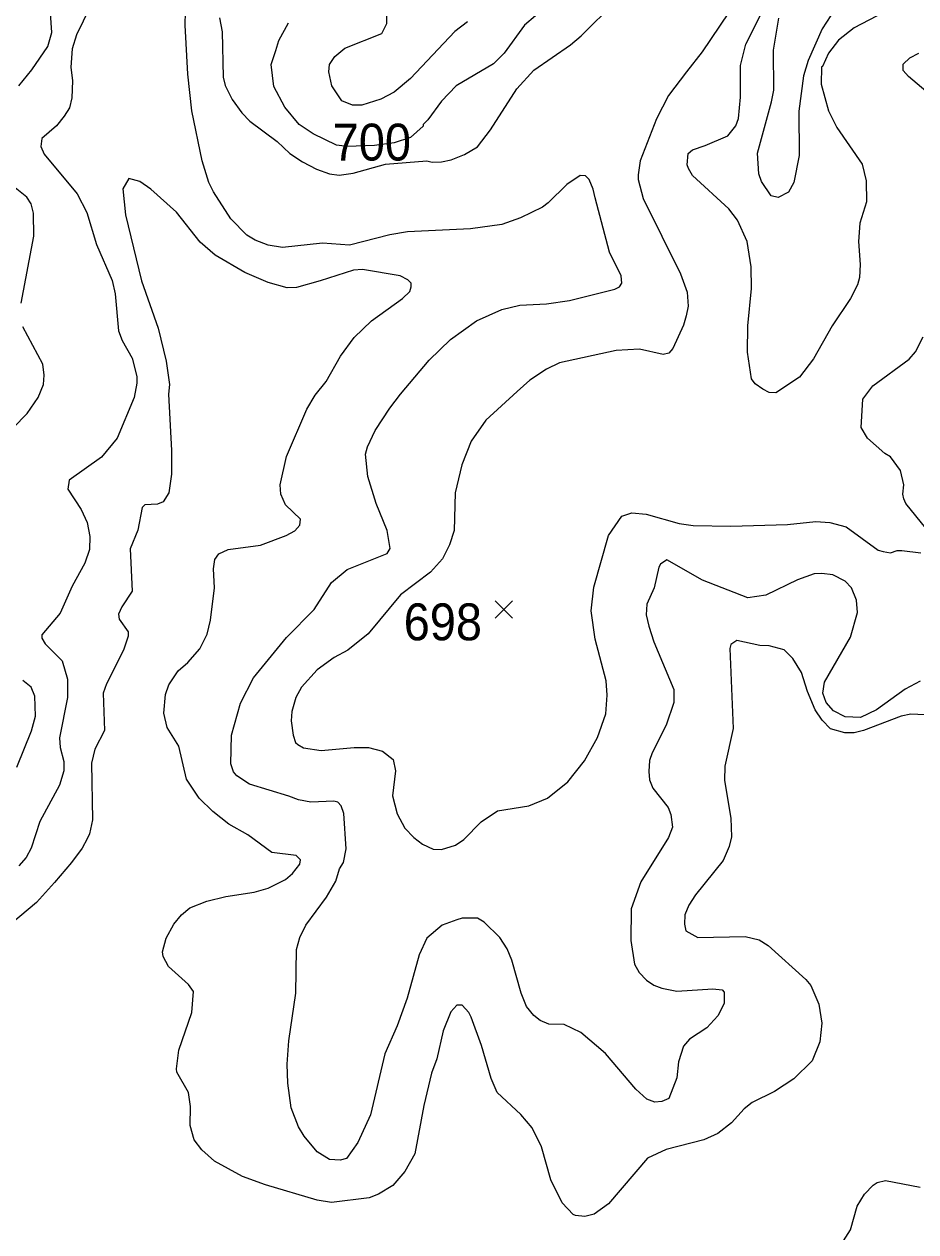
# Model space of a CAD drawing. Extents: x 294.2 to 320.3, y 7482.7 to 7510.7.
# Drawn here: x 308.278 to 310.209, y 7491.07 to 7493.688 of the extents above; entities that cross this region are included whole.
import ezdxf
from ezdxf.enums import TextEntityAlignment as Align

# ---------------------------------------------------------------- set-up
doc = ezdxf.new("R2010")
doc.units = 0
doc.header["$LTSCALE"] = 0.032
for name, color, linetype, lineweight in [('1', 7, 'Continuous', 25), ('2', 7, 'Continuous', 13), ('21', 7, 'Continuous', 25)]:
    doc.layers.add(name, color=color, linetype=linetype, lineweight=lineweight)
doc.layers.add('61', color=7, linetype='Continuous')

msp = doc.modelspace()

# ---------------------------------------------------------------- linework, layer by layer
at = {"layer": '1'}
for points in [[(309.3856, 7493.706), (309.3619, 7493.6856), (309.3172, 7493.625), (309.2943, 7493.602), (309.2132, 7493.5541), (309.1819, 7493.5209), (309.1525, 7493.4807), (309.1417, 7493.4705), (309.1419, 7493.4673), (309.1143, 7493.4421), (309.079, 7493.4311), (309.0369, 7493.4248), (308.9772, 7493.4232), (308.9544, 7493.4255), (308.9035, 7493.4507), (308.8736, 7493.4705), (308.8421, 7493.5082), (308.8185, 7493.553), (308.8128, 7493.6005), (308.8227, 7493.6309), (308.829, 7493.653), (308.8505, 7493.6907)], [(309.8536, 7493.1148), (309.8529, 7493.1621), (309.844, 7493.217), (309.8229, 7493.263), (309.8042, 7493.2881), (309.7259, 7493.36), (309.717, 7493.3753), (309.7137, 7493.383), (309.7163, 7493.4079), (309.7259, 7493.4155), (309.7527, 7493.4251), (309.8025, 7493.4462), (309.8198, 7493.4679), (309.8255, 7493.4839), (309.8299, 7493.5298), (309.8293, 7493.5988), (309.8414, 7493.6448), (309.874, 7493.7093)], [(310.141, 7493.7145), (310.0758, 7493.6799), (310.042, 7493.6531), (310.0202, 7493.6256), (310.0075, 7493.5962), (310.0049, 7493.5956), (310.0043, 7493.5579), (310.0202, 7493.5005), (310.0381, 7493.464), (310.093, 7493.3843), (310.1019, 7493.3485), (310.1026, 7493.3032), (310.0879, 7493.2566), (310.0853, 7493.217), (310.0892, 7493.1672), (310.0873, 7493.1391), (310.0828, 7493.1231), (310.0681, 7493.0931), (310.0285, 7493.0344), (309.9877, 7492.9629), (309.9576, 7492.9227), (309.906, 7492.8888), (309.8919, 7492.8894)], [(309.8919, 7492.8894), (309.8778, 7492.8965), (309.8612, 7492.9086), (309.8536, 7492.9194), (309.8447, 7492.9769), (309.8453, 7493.0344), (309.8536, 7493.1148)]]:
    msp.add_lwpolyline(points, dxfattribs=at)
at = {"layer": '2'}
for points in [[(308.9508, 7493.618), (308.9725, 7493.6358), (309.0523, 7493.6677), (309.0631, 7493.6894), (309.0631, 7493.7086), (309.0567, 7493.7495), (309.0567, 7493.7801)], [(308.8563, 7491.3386), (308.8486, 7491.3922), (308.8473, 7491.4331), (308.8511, 7491.4842), (308.8665, 7491.5876), (308.8677, 7491.6821), (308.8748, 7491.7076), (308.8876, 7491.7345), (308.9329, 7491.7957), (308.9527, 7491.8302), (308.961, 7491.857), (308.9693, 7491.8704), (308.975, 7491.9005), (308.9699, 7491.9771), (308.9642, 7491.9937), (308.9572, 7492.0013), (308.9482, 7492.0038), (308.8984, 7492.0013), (308.8716, 7492.0064), (308.8512, 7492.0147), (308.7656, 7492.0403), (308.7382, 7492.0588), (308.7311, 7492.0671), (308.7254, 7492.0843), (308.7267, 7492.1469), (308.7465, 7492.2159), (308.7745, 7492.2708), (308.8461, 7492.3582), (308.9061, 7492.4189), (308.9437, 7492.4776), (308.9776, 7492.5057), (309.0644, 7492.5408), (309.0708, 7492.551), (309.0644, 7492.59), (309.0401, 7492.6488), (309.0223, 7492.7075), (309.0172, 7492.756), (309.0216, 7492.7719), (309.0383, 7492.8071), (309.0695, 7492.8556), (309.0932, 7492.8862), (309.1551, 7492.9597), (309.201, 7493.0044), (309.2573, 7493.0446), (309.3122, 7493.0695), (309.3518, 7493.079), (309.4092, 7493.0816), (309.459, 7493.0887), (309.5573, 7493.1135), (309.5676, 7493.1186), (309.5726, 7493.1263), (309.5713, 7493.1423), (309.5458, 7493.194), (309.5146, 7493.3115), (309.5107, 7493.3306), (309.5018, 7493.3511), (309.4935, 7493.3594), (309.482, 7493.36), (309.4532, 7493.3402), (309.413, 7493.3006), (309.4003, 7493.2917), (309.353, 7493.268), (309.3122, 7493.254), (309.2445, 7493.2444), (309.1079, 7493.2381), (309.0696, 7493.2317), (308.9827, 7493.2093), (308.924, 7493.2131), (308.8371, 7493.2042), (308.8065, 7493.2087), (308.7784, 7493.2195), (308.7599, 7493.2304), (308.7254, 7493.2661), (308.6877, 7493.3243), (308.6775, 7493.3447), (308.6634, 7493.3919), (308.6411, 7493.5005), (308.6322, 7493.5797), (308.6264, 7493.6856), (308.6277, 7493.7444)], [(308.2657, 7493.5547), (308.2944, 7493.5892), (308.3289, 7493.6397), (308.3372, 7493.6703), (308.334, 7493.7226)], [(308.4195, 7493.7239), (308.3908, 7493.6652), (308.3819, 7493.6346), (308.3787, 7493.595), (308.3825, 7493.5656), (308.3812, 7493.5286), (308.3761, 7493.5068), (308.364, 7493.489), (308.3474, 7493.4679), (308.3155, 7493.4404), (308.3136, 7493.4226), (308.3212, 7493.406), (308.3927, 7493.3204), (308.4132, 7493.2796), (308.4343, 7493.2106), (308.4681, 7493.1327), (308.4744, 7493.1033), (308.4821, 7493.0229), (308.4898, 7493.0025), (308.5115, 7492.9642), (308.5217, 7492.9246), (308.5217, 7492.9099), (308.516, 7492.8786), (308.479, 7492.7905), (308.4451, 7492.749), (308.3749, 7492.6992), (308.3723, 7492.68), (308.4011, 7492.636), (308.4138, 7492.6079), (308.4195, 7492.5772), (308.4189, 7492.5491), (308.4087, 7492.5198), (308.3819, 7492.47), (308.3557, 7492.4112), (308.3155, 7492.364), (308.3161, 7492.357), (308.3231, 7492.3448), (308.3602, 7492.3078), (308.3717, 7492.2682), (308.3717, 7492.2286), (308.3544, 7492.1405), (308.3557, 7492.1201), (308.3634, 7492.0894), (308.3634, 7492.069), (308.3544, 7492.0384), (308.3117, 7491.9592), (308.2925, 7491.9017), (308.2816, 7491.8813), (308.2663, 7491.8634)], [(309.1615, 7493.3887), (309.1819, 7493.3893), (309.2024, 7493.3938), (309.2317, 7493.4053), (309.2598, 7493.4219), (309.2879, 7493.4589), (309.3447, 7493.5477), (309.3818, 7493.5885), (309.4616, 7493.6435), (309.4845, 7493.6626), (309.5586, 7493.7367)], [(308.7005, 7493.7022), (308.7069, 7493.6716), (308.7088, 7493.5733), (308.7132, 7493.5554), (308.728, 7493.5247), (308.749, 7493.496), (308.7663, 7493.4781), (308.8256, 7493.4334), (308.8531, 7493.4079), (308.8806, 7493.3894), (308.9112, 7493.374)], [(309.8038, 7493.7125), (309.7463, 7493.6282), (309.7125, 7493.5848), (309.6735, 7493.5337), (309.6474, 7493.4826), (309.6122, 7493.3919), (309.6078, 7493.3613), (309.6078, 7493.3511), (309.6186, 7493.3102), (309.6997, 7493.1468), (309.7144, 7493.1072), (309.7163, 7493.0765), (309.7118, 7493.0561), (309.7061, 7493.0357), (309.6831, 7492.9846), (309.6742, 7492.975), (309.6621, 7492.9718), (309.611, 7492.9833), (309.5599, 7492.9807), (309.4373, 7492.9539), (309.4092, 7492.9405), (309.3735, 7492.9163), (309.3454, 7492.892), (309.2777, 7492.8294), (309.2464, 7492.7841), (309.226, 7492.733), (309.2112, 7492.6717), (309.2094, 7492.59), (309.1992, 7492.5594), (309.1838, 7492.5287), (309.1583, 7492.5), (309.0931, 7492.4508), (309.0229, 7492.3665), (308.9789, 7492.3307), (308.9495, 7492.3148), (308.9125, 7492.288), (308.8786, 7492.251), (308.8659, 7492.2286), (308.8575, 7492.198), (308.8563, 7492.1776), (308.8601, 7492.1469), (308.8652, 7492.1309), (308.8703, 7492.1265), (308.8831, 7492.1194), (308.9214, 7492.1131), (308.9929, 7492.12), (309.0236, 7492.12), (309.0542, 7492.1118), (309.0772, 7492.0939), (309.0823, 7492.069), (309.0759, 7492.0154), (309.0855, 7491.9758), (309.1021, 7491.9452), (309.1219, 7491.9247), (309.1404, 7491.91), (309.164, 7491.8998), (309.1819, 7491.8985), (309.2119, 7491.9081), (309.2304, 7491.9202), (309.2675, 7491.9586), (309.3032, 7491.9828), (309.3709, 7491.9936), (309.4111, 7492.0102), (309.4552, 7492.0454), (309.4916, 7492.0907), (309.5197, 7492.1418), (309.5381, 7492.1929), (309.5407, 7492.2337), (309.5388, 7492.2644), (309.5146, 7492.3551)], [(309.2381, 7493.6933), (309.2106, 7493.6722), (309.1149, 7493.5701), (309.0791, 7493.5407), (309.0504, 7493.5254), (309.0095, 7493.5126), (308.9891, 7493.5126), (308.9661, 7493.5222), (308.9444, 7493.5541), (308.9374, 7493.5848), (308.9393, 7493.6007), (308.9508, 7493.618)], [(310.0253, 7493.7067), (310.0062, 7493.678), (309.9761, 7493.609), (309.9659, 7493.5758), (309.9557, 7493.4992), (309.957, 7493.4034), (309.9449, 7493.3447), (309.9334, 7493.3242), (309.9111, 7493.3121), (309.8963, 7493.316), (309.8753, 7493.3472), (309.8695, 7493.3638), (309.8663, 7493.4085), (309.897, 7493.5196), (309.9015, 7493.5452), (309.9008, 7493.632), (309.9123, 7493.701)], [(310.2596, 7493.519), (310.1939, 7493.5745), (310.1817, 7493.5879), (310.1817, 7493.6013), (310.1964, 7493.6148), (310.2163, 7493.625)], [(308.9112, 7493.374), (308.9393, 7493.3638), (308.9597, 7493.3606), (308.9904, 7493.3651), (309.0604, 7493.3843), (309.15, 7493.3916), (309.1615, 7493.3887)], [(309.1162, 7493.1187), (309.1162, 7493.1263), (309.1091, 7493.134), (309.0925, 7493.1423), (309.0108, 7493.1563), (308.991, 7493.155), (308.9189, 7493.1314), (308.8678, 7493.1173), (308.8474, 7493.1167), (308.8065, 7493.1282), (308.7554, 7493.1499), (308.6916, 7493.1876), (308.659, 7493.2157), (308.6079, 7493.2802), (308.5517, 7493.3306), (308.5281, 7493.3472), (308.5045, 7493.3536), (308.4917, 7493.3312), (308.4974, 7493.2745), (308.5319, 7493.1314), (308.5677, 7493.0293), (308.5849, 7492.9578), (308.5926, 7492.9067), (308.5906, 7492.8863), (308.597, 7492.7637), (308.597, 7492.7126), (308.5913, 7492.6717), (308.5786, 7492.6526), (308.5664, 7492.6474), (308.5389, 7492.6462), (308.5332, 7492.6404), (308.5242, 7492.5913), (308.507, 7492.5504), (308.5115, 7492.4585), (308.4892, 7492.4252), (308.4821, 7492.4093), (308.4834, 7492.3978), (308.5032, 7492.371), (308.5032, 7492.3614), (308.493, 7492.3308), (308.456, 7492.258), (308.4489, 7492.2376), (308.4515, 7492.1571), (308.4304, 7492.1163), (308.4234, 7492.0856), (308.4253, 7491.963), (308.4189, 7491.9324), (308.4138, 7491.9222), (308.403, 7491.9017), (308.38, 7491.8704), (308.3436, 7491.827), (308.304, 7491.7842), (308.2503, 7491.7383)], [(308.2708, 7493.0829), (308.2982, 7493.2285), (308.2976, 7493.2783), (308.2925, 7493.2987), (308.2836, 7493.3128), (308.258, 7493.3332)], [(308.9316, 7492.9137), (308.9629, 7492.968), (308.9923, 7493.0089), (309.03, 7493.0452), (309.0976, 7493.0931), (309.1129, 7493.1084), (309.1162, 7493.1187)], [(308.2223, 7492.7815), (308.2842, 7492.8441), (308.3078, 7492.8786), (308.3193, 7492.9067), (308.3212, 7492.9271), (308.3181, 7492.9507), (308.2746, 7493.0318)], [(310.2309, 7492.5951), (310.1881, 7492.6488), (310.1837, 7492.659), (310.1811, 7492.6692), (310.1837, 7492.6896), (310.1766, 7492.7203), (310.1543, 7492.7502), (310.1421, 7492.7573), (310.1045, 7492.7905), (310.0911, 7492.8135), (310.0949, 7492.8748), (310.116, 7492.9041), (310.1952, 7492.9616), (310.2085, 7492.9776), (310.2252, 7493.0101)], [(309.7502, 7491.269), (309.6684, 7491.2486), (309.6282, 7491.2294), (309.5433, 7491.1304), (309.5127, 7491.1081), (309.4922, 7491.103), (309.4718, 7491.1055), (309.4667, 7491.1074), (309.4431, 7491.133), (309.4188, 7491.1828), (309.3984, 7491.2543), (309.3779, 7491.2952), (309.3537, 7491.3245), (309.3026, 7491.3718), (309.2891, 7491.4024), (309.2687, 7491.474), (309.2464, 7491.5352), (309.2413, 7491.5455), (309.2266, 7491.5614), (309.2151, 7491.5614), (309.2017, 7491.5467), (309.1851, 7491.5059), (309.1717, 7491.4446), (309.1602, 7491.4139), (309.1436, 7491.3437), (309.1238, 7491.239), (309.1021, 7491.2007), (309.0766, 7491.1706), (309.0453, 7491.1515), (309.0249, 7491.1439), (308.9431, 7491.1336), (308.9125, 7491.1387), (308.8001, 7491.1719), (308.7503, 7491.1898), (308.6903, 7491.223), (308.6622, 7491.2473), (308.6462, 7491.2696), (308.6373, 7491.3003), (308.6379, 7491.3412), (308.6335, 7491.3718), (308.6085, 7491.4158), (308.6079, 7491.4229), (308.613, 7491.4637), (308.6411, 7491.5455), (308.6443, 7491.5908), (308.6334, 7491.6061), (308.59, 7491.645), (308.5786, 7491.6668), (308.5773, 7491.677), (308.5849, 7491.7064), (308.6015, 7491.737), (308.6181, 7491.7574), (308.6367, 7491.7721), (308.6737, 7491.7868), (308.7146, 7491.797), (308.7759, 7491.8059), (308.8065, 7491.8149), (308.8435, 7491.8334), (308.8589, 7491.8468), (308.8748, 7491.8672), (308.8761, 7491.8761), (308.8671, 7491.8858), (308.8142, 7491.8921), (308.7624, 7491.9305), (308.7209, 7491.954), (308.6864, 7491.9809), (308.6564, 7492.0102), (308.6296, 7492.0511), (308.613, 7492.1226), (308.5875, 7492.1635), (308.5804, 7492.1942), (308.5837, 7492.235), (308.5913, 7492.2555), (308.6111, 7492.2861), (308.6322, 7492.3039), (308.6583, 7492.334), (308.6743, 7492.3653), (308.6813, 7492.3959), (308.6903, 7492.4661), (308.6877, 7492.507), (308.6909, 7492.5274), (308.6992, 7492.5396), (308.7196, 7492.5491), (308.7899, 7492.5587), (308.8454, 7492.5792), (308.8639, 7492.5894), (308.8748, 7492.6021), (308.8761, 7492.6149), (308.8435, 7492.6462), (308.8339, 7492.6692), (308.832, 7492.6896), (308.846, 7492.7509), (308.8901, 7492.8531), (308.908, 7492.8837), (308.9316, 7492.9137)], [(309.5146, 7492.3551), (309.5062, 7492.4163), (309.512, 7492.4674), (309.5439, 7492.5798), (309.5727, 7492.6213), (309.5944, 7492.629), (309.625, 7492.6257)], [(309.625, 7492.6257), (309.6965, 7492.6053), (309.7272, 7492.6015), (309.8089, 7492.5996), (309.9315, 7492.6034), (309.9928, 7492.6098), (310.0234, 7492.6078), (310.0585, 7492.5983), (310.1281, 7492.5478), (310.1384, 7492.5447), (310.1543, 7492.5421), (310.169, 7492.5472), (310.1792, 7492.5472), (310.2201, 7492.5421)], [(310.2188, 7492.2637), (310.1862, 7492.2465), (310.1243, 7492.2012), (310.0898, 7492.1846), (310.0566, 7492.1864), (310.0311, 7492.1992), (310.0151, 7492.2178), (310.0081, 7492.2376), (310.0119, 7492.2618), (310.0681, 7492.3589), (310.0828, 7492.4125), (310.0809, 7492.4393), (310.07, 7492.4661), (310.0566, 7492.4802), (310.0298, 7492.4942), (310.0056, 7492.4974), (309.989, 7492.4961), (309.9532, 7492.4834), (309.8842, 7492.4502), (309.8453, 7492.4444), (309.7476, 7492.4827), (309.6697, 7492.5268), (309.6563, 7492.5172), (309.6525, 7492.5108), (309.6423, 7492.4661), (309.6263, 7492.4304), (309.625, 7492.4074), (309.6308, 7492.3831), (309.6416, 7492.3487), (309.685, 7492.2458), (309.685, 7492.2177), (309.6684, 7492.1686), (309.6384, 7492.1086), (309.6326, 7492.092), (309.6308, 7492.0677), (309.6326, 7492.0499), (309.6397, 7492.032), (309.6729, 7491.9898), (309.6786, 7491.9745), (309.6824, 7491.947), (309.6735, 7491.9247), (309.6135, 7491.8289), (309.5925, 7491.7702), (309.5918, 7491.7013), (309.6001, 7491.6502), (309.6097, 7491.6323), (309.6256, 7491.6157), (309.6416, 7491.6048), (309.6595, 7491.5978), (309.6914, 7491.5914), (309.7693, 7491.5965), (309.7898, 7491.5946), (309.7942, 7491.5895), (309.7942, 7491.5646), (309.7802, 7491.5378), (309.7565, 7491.5122), (309.7188, 7491.4874), (309.7061, 7491.4727), (309.6952, 7491.4382), (309.6914, 7491.4037), (309.6742, 7491.359), (309.6595, 7491.3526), (309.6442, 7491.3507), (309.6269, 7491.3577), (309.6027, 7491.3788), (309.5369, 7491.4567), (309.4839, 7491.502), (309.4475, 7491.5193), (309.4143, 7491.5199), (309.3958, 7491.5282), (309.3817, 7491.539), (309.3658, 7491.5582), (309.3543, 7491.5876), (309.3339, 7491.6591), (309.3243, 7491.6834), (309.3083, 7491.7076), (309.2739, 7491.7415), (309.2598, 7491.7497), (309.2266, 7491.7497), (309.2151, 7491.7466), (309.1832, 7491.7344), (309.15, 7491.7063), (309.1334, 7491.6706), (309.1072, 7491.5761), (309.0855, 7491.5161), (309.0593, 7491.4561), (309.028, 7491.3233), (309.0006, 7491.2633), (308.9757, 7491.2287)], [(310.229, 7492.191), (310.1984, 7492.1922), (310.1779, 7492.1877), (310.0962, 7492.1565), (310.0758, 7492.1514), (310.0554, 7492.1514), (310.0247, 7492.1603), (310.0062, 7492.1788), (309.9915, 7492.2018), (309.9749, 7492.2414), (309.9621, 7492.2823), (309.9429, 7492.3129), (309.9245, 7492.3314), (309.8919, 7492.3404), (309.8715, 7492.341), (309.8217, 7492.3519), (309.8089, 7492.3429), (309.8063, 7492.3346), (309.814, 7492.161), (309.7955, 7492.0792), (309.7948, 7492.0486), (309.8089, 7491.9669), (309.8101, 7491.926), (309.805, 7491.9056), (309.7917, 7491.8749), (309.7322, 7491.8008), (309.7176, 7491.7779), (309.7087, 7491.7574), (309.708, 7491.737), (309.7112, 7491.7223), (309.7374, 7491.7083), (309.8396, 7491.7101), (309.8702, 7491.7032), (309.8893, 7491.6904), (309.971, 7491.617), (309.9819, 7491.6042), (309.9991, 7491.5633), (310.0055, 7491.5225), (310.0017, 7491.4816), (309.9851, 7491.4408), (309.9455, 7491.4018)], [(308.2619, 7492.077), (308.2938, 7492.1558), (308.3021, 7492.1878), (308.3008, 7492.2312), (308.2931, 7492.251), (308.2746, 7492.265)], [(309.9455, 7491.4018), (309.9034, 7491.3743), (309.8549, 7491.3501), (309.8376, 7491.3367), (309.8101, 7491.306), (309.7808, 7491.283), (309.7502, 7491.269)], [(308.9757, 7491.2287), (308.9623, 7491.2249), (308.9393, 7491.2269), (308.9124, 7491.2434), (308.8843, 7491.2773), (308.8723, 7491.2977), (308.8563, 7491.3386)], [(310.0528, 7491.05), (310.0681, 7491.0743), (310.0821, 7491.1253), (310.0981, 7491.1515), (310.1173, 7491.1713), (310.1256, 7491.1771), (310.1435, 7491.1809), (310.2188, 7491.1668)]]:
    msp.add_lwpolyline(points, dxfattribs=at)
at = {"layer": '21'}
for p, q in [((309.2981, 7492.4381), (309.3356, 7492.4006)), ((309.3356, 7492.4381), (309.2981, 7492.4006))]:
    msp.add_line(p, q, dxfattribs=at)

# ---------------------------------------------------------------- texts
at = {"layer": '61', "width": 0.95}
for s, p in [('700', (309.0309, 7493.3924)), ('698', (309.1847, 7492.3523))]:
    msp.add_text(s, height=0.08, dxfattribs=at).set_placement(p, align=Align.CENTER)

doc.saveas('drawing.dxf')
